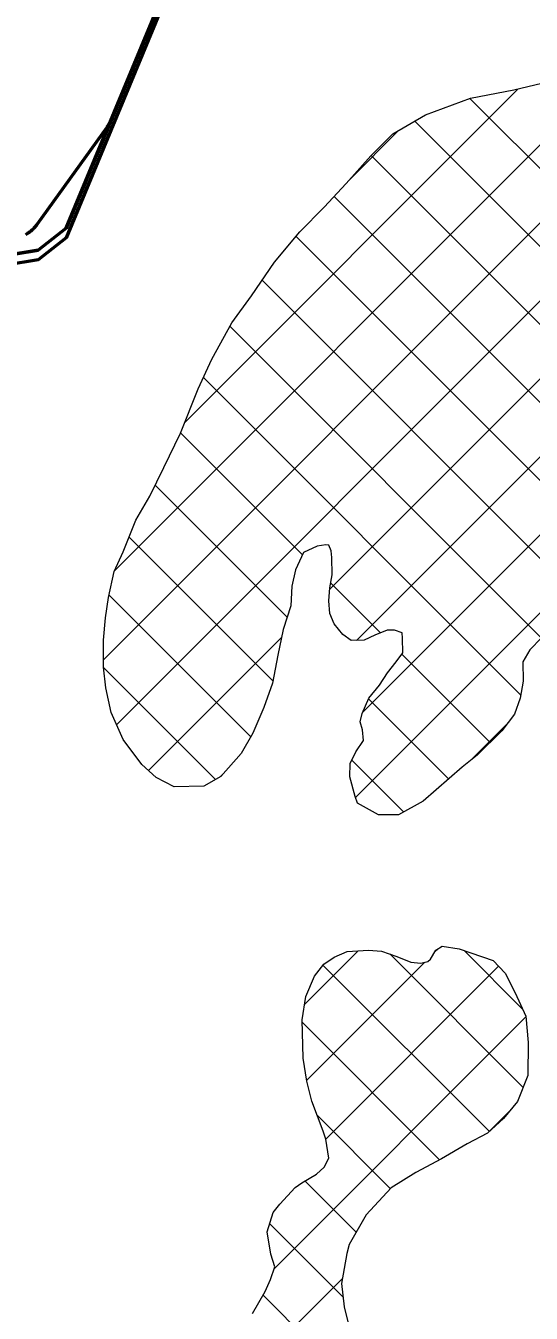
# Model space of a CAD drawing. Extents: x -1643653 to 4543381, y 1624270 to 13878484.
# Drawn here: x 679869 to 681245, y 8940920 to 8944423 of the extents above; entities that cross this region are included whole.
import ezdxf

# ---------------------------------------------------------------- set-up
doc = ezdxf.new("R2010")
doc.units = 0
doc.header["$LTSCALE"] = 200
for name, color, linetype, lineweight in [('1', 7, 'Continuous', 13), ('27', 7, 'Continuous', 53), ('28', 7, 'Continuous', 53), ('29', 7, 'Continuous', 13), ('60', 7, 'Continuous', 53)]:
    doc.layers.add(name, color=color, linetype=linetype, lineweight=lineweight)

msp = doc.modelspace()

# ---------------------------------------------------------------- linework, layer by layer
at = {"layer": '1', "lineweight": 25}
msp.add_spline([(814781, 9009175.5), (814787.2, 9009173.4), (814796.9, 9009173.4), (814799.4, 9009172.4), (814805.1, 9009174.5), (814805.6, 9009176.5), (814811.7, 9009179.5), (814811.7, 9009179.5), (814801.5, 9009181), (814790.7, 9009181.5), (814784.1, 9009183.1), (814777.4, 9009185.1), (814778.4, 9009175.5)], degree=3, dxfattribs=at)
at = {"layer": '27'}
msp.add_lwpolyline([(680237, 8944495.1), (680100.7, 8944166.2), (680099.6, 8944163.6), (680098.4, 8944161.1), (680097.2, 8944158.5), (680095.8, 8944156), (680094.4, 8944153.6), (680093, 8944151.2), (680091.4, 8944148.8), (680089.8, 8944146.5), (680089.5, 8944146), (679899.6, 8943882.4), (679897.9, 8943880.2), (679896.1, 8943878), (679894.3, 8943875.8), (679892.4, 8943873.7), (679890.5, 8943871.6), (679888.5, 8943869.6), (679886.5, 8943867.6), (679884.4, 8943865.7), (679882.2, 8943863.9), (679880, 8943862.1), (679877.8, 8943860.4), (679875.5, 8943858.8), (679873.1, 8943857.2), (679870.7, 8943855.7), (679868.3, 8943854.2)], dxfattribs=at)
msp.add_lwpolyline([(680237, 8944495.1), (680100.7, 8944166.2), (680099.6, 8944163.6), (680098.4, 8944161.1), (680097.2, 8944158.5), (680095.8, 8944156), (680094.4, 8944153.6), (680093, 8944151.2), (680091.4, 8944148.8), (680089.8, 8944146.5), (680089.5, 8944146), (679899.6, 8943882.4), (679897.9, 8943880.2), (679896.1, 8943878), (679894.3, 8943875.8), (679892.4, 8943873.7), (679890.5, 8943871.6), (679888.5, 8943869.6), (679886.5, 8943867.6), (679884.4, 8943865.7), (679882.2, 8943863.9), (679880, 8943862.1), (679877.8, 8943860.4), (679875.5, 8943858.8), (679873.1, 8943857.2), (679870.7, 8943855.7), (679868.3, 8943854.2)], dxfattribs=at)
at = {"layer": '28'}
for points in [[(680214.2, 8945273), (680134, 8945176.2), (680113.8, 8945089), (680241.8, 8944556.7), (680237, 8944495.1), (679978.9, 8943872.2), (679902.7, 8943811.8), (678932.8, 8943652.8)], [(680214.2, 8945273), (680134, 8945176.2), (680113.8, 8945089), (680241.8, 8944556.7), (680237, 8944495.1), (679978.9, 8943872.2), (679902.7, 8943811.8), (678932.8, 8943652.8)], [(680214.2, 8945246.8), (680134, 8945150.1), (680113.8, 8945062.9), (680241.8, 8944530.5), (680237, 8944468.9), (679978.9, 8943846), (679902.7, 8943785.6), (678932.8, 8943626.6)]]:
    msp.add_lwpolyline(points, dxfattribs=at)
at = {"layer": '29'}
for p, q in [((680116.1, 8942521.1), (682812.2, 8945217.2)), ((680696.7, 8942889.6), (682950.8, 8945143.7)), ((680769.6, 8942750.4), (682723.4, 8944704.1)), ((680785.6, 8942554.2), (682788.4, 8944557)), ((680766.7, 8942323.2), (682862.1, 8944418.6)), ((680109.8, 8942939), (681454.1, 8944283.4)), ((680080.3, 8942697.5), (681639.5, 8944256.6)), ((680301.4, 8943342.8), (681209.1, 8944250.4)), ((682477.1, 8942825.9), (681078.2, 8944224.8)), ((682393.6, 8942697.3), (680927.9, 8944163)), ((680751.7, 8944005.2), (680883.9, 8944137.4)), ((682305.2, 8942573.6), (680809.1, 8944069.6)), ((682188.9, 8942477.7), (680708.4, 8943958.2)), ((682052.6, 8942401.9), (680604.7, 8943849.7)), ((681401.7, 8942840.7), (680512.1, 8943730.3)), ((681272.6, 8942757.6), (680424.6, 8943605.6)), ((681216.6, 8942601.5), (680352.7, 8943465.4)), ((680622.4, 8942983.5), (680290.4, 8943315.6)), ((680580.3, 8942813.5), (680221.2, 8943172.6)), ((680542.1, 8942639.6), (680149.9, 8943031.8)), ((680834.8, 8942771.2), (680699.4, 8942906.6)), ((680481.3, 8942488.2), (680095.3, 8942874.2)), ((680203.3, 8942396.2), (680565.1, 8942758)), ((681133, 8942473), (680893.1, 8942712.8)), ((680385.3, 8942372.1), (680080.3, 8942677.1)), ((681020.1, 8942373.7), (680801.8, 8942592)), ((681080.3, 8942424.6), (681181.4, 8942525.7)), ((680898, 8942283.7), (680756.6, 8942425.1)), ((680399.2, 8942380), (680403.9, 8942384.6)), ((680628, 8941760.2), (680773.9, 8941906.1)), ((681223.3, 8941534.2), (680859.8, 8941897.7)), ((680981, 8941901.1), (680992.4, 8941912.5)), ((681221.7, 8941747.8), (681062.6, 8941907)), ((680634, 8941554), (680955, 8941875)), ((681131.1, 8941414.2), (680677.9, 8941867.4)), ((680685.8, 8941393.7), (681156.1, 8941864)), ((680545.3, 8941041.1), (681230.8, 8941726.6)), ((680995.3, 8941337.8), (680621.3, 8941711.9)), ((681126.1, 8941409.8), (681185.9, 8941469.6)), ((680862.1, 8941258.9), (680662.2, 8941458.8)), ((680768.5, 8941140.4), (680628.9, 8941280)), ((680732.9, 8940963.8), (680533, 8941163.8)), ((680388.3, 8940672), (680730.9, 8941014.6)), ((681574, 8939910.6), (680514.7, 8940969.9))]:
    msp.add_line(p, q, dxfattribs=at)
at = {"layer": '29', "lineweight": 53}
for p, q in [((679978.9, 8943872.2), (680237, 8944495.1)), ((678932.8, 8943652.8), (679902.7, 8943811.8))]:
    msp.add_line(p, q, dxfattribs=at)
at = {"layer": '29'}
for points in [[(680852.7, 8942778.7), (680819.7, 8942764.9), (680790.4, 8942751), (680754.8, 8942749.9), (680732.1, 8942766.5), (680708.1, 8942795.8), (680696.7, 8942823.8), (680694.3, 8942858.1), (680697, 8942893.6), (680703.5, 8942929.2), (680702.4, 8942976.2), (680700, 8942993.9), (680693.7, 8943009.2), (680686.1, 8943010.5), (680661.9, 8943006.8), (680625, 8942989.2), (680603.2, 8942942.3), (680592.9, 8942897.9), (680590.2, 8942844.6), (680569.6, 8942779.9), (680555.3, 8942710.1), (680541, 8942634), (680516.6, 8942568), (680487.1, 8942498.3), (680455.2, 8942442.6), (680400.3, 8942380.6), (680353.2, 8942354.1), (680273.2, 8942351.9), (680223.8, 8942377.5), (680184.6, 8942413.2), (680134.1, 8942480.7), (680101.3, 8942554.5), (680086.4, 8942621.9), (680080.3, 8942677.8), (680080.6, 8942751.4), (680085.9, 8942812.3), (680093.7, 8942866.9), (680109.3, 8942938), (680133.6, 8942991.2), (680168.3, 8943077.4), (680206.6, 8943143.3), (680245, 8943220.6), (680289.9, 8943314.4), (680338.6, 8943434.8), (680375.8, 8943515.9), (680429.5, 8943614.7), (680483.2, 8943688.2), (680545.8, 8943779.3), (680614.7, 8943861.6), (680681, 8943928.6), (680740.9, 8943993.1), (680808.5, 8944069), (680868.5, 8944128.5), (680957.6, 8944180.2), (681079.7, 8944225.4), (681197.8, 8944247.8), (681312.2, 8944275.2)], [(681273, 8942757.9), (681241.1, 8942725), (681221.9, 8942692.1), (681223, 8942640), (681215.2, 8942593.1), (681199.7, 8942550), (681165.3, 8942504.4), (681097.7, 8942438.6), (681056.9, 8942405.8), (680951.1, 8942313.5), (680883.7, 8942275.7), (680829.1, 8942275.9), (680772.1, 8942307.9), (680765.8, 8942325.7), (680750.8, 8942379.1), (680752.2, 8942415.9), (680767.6, 8942447.6), (680788, 8942478), (680785.6, 8942507.2), (680779.3, 8942528.8), (680784.5, 8942551.7), (680802.5, 8942593.5), (680831.8, 8942628.9), (680853.5, 8942661.9), (680877.8, 8942692.2), (680895.7, 8942716.3), (680894.6, 8942756.9), (680893.3, 8942770.9), (680873.1, 8942778.6), (680852.7, 8942778.7)], [(680485.7, 8940919.9), (680520.2, 8940979.4), (680535.6, 8941012.4), (680547.2, 8941046.6), (680535.9, 8941081), (680526, 8941142), (680542.7, 8941193.9), (680560.6, 8941216.7), (680602.7, 8941262.3), (680620.5, 8941274.9), (680660, 8941298.9), (680681.6, 8941317.8), (680694.4, 8941341.9), (680685.8, 8941394), (680678.2, 8941415.6), (680648.1, 8941497), (680634.3, 8941551.7), (680624.4, 8941613.9), (680621.1, 8941718.1), (680631.5, 8941781.5), (680654.6, 8941837.3), (680680.1, 8941870.2), (680708.1, 8941889.1), (680743.7, 8941904.2), (680802.2, 8941907.8), (680837.7, 8941905.1), (680879.6, 8941891), (680917.6, 8941875.6), (680944.2, 8941872.9), (680963.3, 8941876.7), (680971, 8941883), (680985, 8941908.3), (681002.8, 8941918.4), (681048.5, 8941911.9), (681141.1, 8941879.7), (681174, 8941845.3), (681201.7, 8941791.9), (681230.6, 8941728.2), (681236.7, 8941657.1), (681236.3, 8941567), (681208.1, 8941496), (681169.8, 8941450.4), (681126.5, 8941409.9), (681070.5, 8941381), (681000.5, 8941340.6), (680930.5, 8941302.8), (680864.2, 8941261.2), (680795.4, 8941187.8), (680749.3, 8941106.8), (680742.9, 8941082.7), (680728.6, 8941001.4), (680735.9, 8940937.9), (680749.7, 8940882)]]:
    msp.add_lwpolyline(points, dxfattribs=at)
at = {"layer": '60'}
msp.add_lwpolyline([(680237, 8944495.1), (680100.7, 8944166.2), (680099.6, 8944163.6), (680098.4, 8944161.1), (680097.2, 8944158.5), (680095.8, 8944156), (680094.4, 8944153.6), (680093, 8944151.2), (680091.4, 8944148.8), (680089.8, 8944146.5), (680089.5, 8944146), (679899.6, 8943882.4), (679897.9, 8943880.2), (679896.1, 8943878), (679894.3, 8943875.8), (679892.4, 8943873.7), (679890.5, 8943871.6), (679888.5, 8943869.6), (679886.5, 8943867.6), (679884.4, 8943865.7), (679882.2, 8943863.9), (679880, 8943862.1), (679877.8, 8943860.4), (679875.5, 8943858.8), (679873.1, 8943857.2), (679870.7, 8943855.7), (679868.3, 8943854.2)], dxfattribs=at)

doc.saveas('drawing.dxf')
